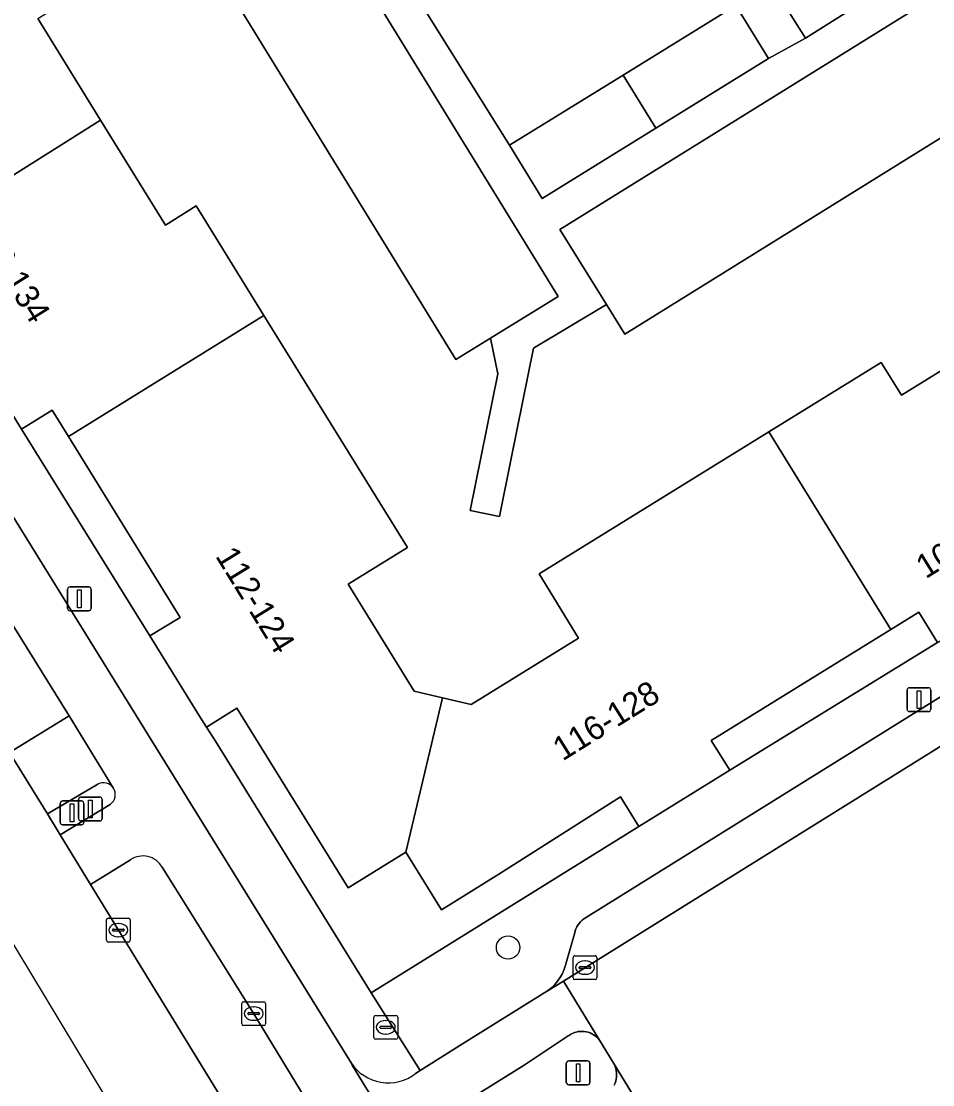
# Model space of a CAD drawing. Extents: x 160377 to 161131, y 383938 to 384853.
# Drawn here: x 160753.77 to 160791.99, y 384139.04 to 384183.61 of the extents above; entities that cross this region are included whole.
import ezdxf

# ---------------------------------------------------------------- set-up
doc = ezdxf.new("R2010")
doc.units = 0
for name, color, linetype in [('IMGEO_Boom', 7, 'Continuous'), ('IMGEO_Brandkraan', 7, 'Continuous'), ('IMGEO_Drukknoppaal', 7, 'Continuous'), ('IMGEO_Erf', 7, 'Continuous'), ('IMGEO_Fietspad_open', 7, 'Continuous'), ('IMGEO_Kolk', 7, 'Continuous'), ('IMGEO_Lichtmast', 7, 'Continuous'), ('IMGEO_Pand', 7, 'Continuous'), ('IMGEO_Pand_nummerreeks', 7, 'Continuous'), ('IMGEO_Parkeervlak_open', 7, 'Continuous'), ('IMGEO_Rijbaan_lokaal_gesloten', 7, 'Continuous'), ('IMGEO_Rijbaan_lokaal_open', 7, 'Continuous'), ('IMGEO_Verkeerseiland_open', 7, 'Continuous'), ('IMGEO_Verkeersregelinstallatiepaal', 7, 'Continuous'), ('IMGEO_Voetpad_open', 7, 'Continuous')]:
    doc.layers.add(name, color=color, linetype=linetype)

msp = doc.modelspace()

# ---------------------------------------------------------------- linework, layer by layer
at = {"layer": 'IMGEO_Boom'}
msp.add_circle((160774.186, 384144.789), 0.489, dxfattribs=at)
at = {"layer": 'IMGEO_Brandkraan'}
for p, q in [((160768.557, 384141.019), (160768.557, 384141.871)), ((160768.632, 384141.945), (160769.484, 384141.945)), ((160769.558, 384141.871), (160769.558, 384141.019)), ((160768.816, 384141.439), (160768.816, 384141.451)), ((160769.254, 384141.402), (160768.856, 384141.402)), ((160768.859, 384141.488), (160769.257, 384141.488)), ((160769.045, 384141.725), (160769.07, 384141.725)), ((160769.3, 384141.451), (160769.3, 384141.439)), ((160769.484, 384140.945), (160768.632, 384140.945)), ((160769.068, 384141.165), (160769.043, 384141.165))]:
    msp.add_line(p, q, dxfattribs=at)
for points in [[(160768.557, 384141.019), (160768.557, 384141.871)], [(160768.632, 384141.945), (160769.484, 384141.945)], [(160769.558, 384141.871), (160769.558, 384141.019)], [(160769.484, 384140.945), (160768.632, 384140.945)]]:
    msp.add_lwpolyline(points, dxfattribs=at)
for centre, radius, start, end in [((160768.634, 384141.869), 0.0765, 91.552, 178.448), ((160768.634, 384141.869), 0.0765, 91.552, 178.448), ((160769.482, 384141.869), 0.0765, 1.552, 88.448), ((160769.482, 384141.869), 0.0765, 1.552, 88.448), ((160768.856, 384141.448), 0.0403, 85.8775, 175.7526), ((160768.853, 384141.438), 0.0366, 178.938, 274.7102), ((160769.257, 384141.445), 0.043, 264.8664, 352.4533), ((160769.261, 384141.45), 0.0386, 1.7309, 96.639), ((160768.634, 384141.021), 0.0765, 181.552, 268.448), ((160768.634, 384141.021), 0.0765, 181.552, 268.448), ((160769.482, 384141.021), 0.0765, 271.552, 358.448), ((160769.482, 384141.021), 0.0765, 271.552, 358.448)]:
    msp.add_arc(centre, radius, start, end, dxfattribs=at)
for centre, major_axis, ratio, start_param, end_param in [((160769.044, 384141.445), (-0.387, 0.002), 0.722429, 4.712389, 7.853982), ((160769.069, 384141.445), (-0.39, 0.002), 0.717154, 1.570796, 4.712389)]:
    msp.add_ellipse(centre, major_axis=major_axis, ratio=ratio, start_param=start_param, end_param=end_param, dxfattribs=at)
at = {"layer": 'IMGEO_Drukknoppaal'}
for p, q in [((160756.178, 384150.193), (160756.178, 384150.993)), ((160756.178, 384150.993), (160756.178, 384150.193)), ((160756.278, 384151.093), (160757.068, 384151.093)), ((160757.068, 384151.093), (160756.278, 384151.093)), ((160757.168, 384150.993), (160757.168, 384150.193)), ((160757.168, 384150.193), (160757.168, 384150.993)), ((160757.068, 384150.093), (160756.278, 384150.093)), ((160756.278, 384150.093), (160757.068, 384150.093))]:
    msp.add_line(p, q, dxfattribs=at)
msp.add_lwpolyline([(160756.598, 384150.968), (160756.748, 384150.968), (160756.748, 384150.218), (160756.598, 384150.218), (160756.598, 384150.968)], dxfattribs=at)
for centre, start, end in [((160756.278, 384150.993), 90, 180), ((160756.278, 384150.993), 90, 180), ((160757.068, 384150.993), 0, 90), ((160757.068, 384150.993), 360, 90), ((160756.278, 384150.193), 180, 270), ((160756.278, 384150.193), 180, 270), ((160757.068, 384150.193), 270, 0), ((160757.068, 384150.193), 270, 0)]:
    msp.add_arc(centre, 0.1, start, end, dxfattribs=at)
at = {"layer": 'IMGEO_Erf'}
msp.add_lwpolyline([(160794.429, 384190.898), (160798.214, 384193.268), (160802.038, 384195.66), (160803.445, 384193.411), (160804.391, 384194.003), (160803.232, 384195.886), (160799.408, 384202.105), (160794.598, 384199.147), (160789.785, 384196.186), (160784.972, 384193.226), (160780.159, 384190.266), (160775.346, 384187.306), (160770.533, 384184.346), (160774.24, 384178.411), (160779.006, 384181.356), (160783.73, 384184.274), (160785.108, 384182.043), (160786.652, 384182.9), (160785.185, 384185.231), (160788.576, 384187.365), (160792.777, 384190.01), (160794.244, 384187.679), (160795.836, 384188.649)], close=True, dxfattribs=at)
for points in [[(160800.708, 384183.919), (160779.084, 384170.497), (160778.31, 384171.744), (160775.256, 384169.906), (160774.335, 384165.355), (160773.829, 384162.855), (160772.597, 384163.104), (160773.757, 384168.837), (160773.451, 384170.329), (160772, 384169.436), (160762.292, 384185.22)], [(160754.466, 384183.721), (160757.095, 384179.468), (160759.816, 384175.067), (160761.113, 384175.869), (160763.95, 384171.28), (160769.963, 384161.555), (160767.476, 384160.018), (160770.244, 384155.54), (160771.442, 384155.257), (160772.64, 384154.975), (160777.145, 384157.761), (160775.486, 384160.444), (160785.116, 384166.398), (160789.828, 384169.311), (160790.68, 384167.933), (160794.918, 384170.553)]]:
    msp.add_lwpolyline(points, dxfattribs=at)
at = {"layer": 'IMGEO_Fietspad_open'}
for points in [[(160770.664, 384134.926), (160767.652, 384139.859), (160767.603, 384139.954), (160759.975, 384152.274), (160744.245, 384177.674), (160744.151, 384177.829), (160741.141, 384183.336), (160746.328, 384171.551), (160747.866, 384167.752), (160750.466, 384163.021), (160755.79, 384154.505), (160757.634, 384151.476)], [(160757.501, 384150.789), (160755.407, 384149.506), (160756.675, 384147.426), (160758.359, 384148.463)], [(160759.682, 384148.16), (160763.532, 384142.006), (160772.634, 384127.056)], [(160774.857, 384139.859), (160776.707, 384141.083), (160776.742, 384141.109), (160776.813, 384141.153), (160776.887, 384141.192), (160776.965, 384141.223), (160777.045, 384141.247), (160777.127, 384141.265), (160777.211, 384141.274), (160777.294, 384141.276), (160777.378, 384141.271), (160777.461, 384141.259), (160777.542, 384141.238), (160777.622, 384141.211), (160777.698, 384141.177), (160777.771, 384141.136), (160777.84, 384141.089), (160777.905, 384141.036), (160777.965, 384140.977), (160778.019, 384140.913), (160776.509, 384143.383), (160775.733, 384142.901), (160772.279, 384140.752), (160770.506, 384139.631), (160770.307, 384139.505)], [(160767.603, 384139.954), (160767.652, 384139.859), (160770.664, 384134.926)], [(160771.629, 384137.853), (160774.857, 384139.859)]]:
    msp.add_lwpolyline(points, dxfattribs=at)
for centre, radius, start, end in [((160757.225, 384151.199), 0.494, 303.986, 34.1007), ((160758.883, 384147.713), 0.915, 29.2388, 124.9618), ((160769.165, 384140.997), 1.878, 213.7135, 307.4305)]:
    msp.add_arc(centre, radius, start, end, dxfattribs=at)
at = {"layer": 'IMGEO_Kolk'}
for p, q in [((160757.345, 384145.093), (160757.345, 384145.945)), ((160757.42, 384146.019), (160758.272, 384146.019)), ((160757.833, 384145.799), (160757.858, 384145.799)), ((160758.346, 384145.945), (160758.346, 384145.093)), ((160757.604, 384145.513), (160757.604, 384145.525)), ((160758.042, 384145.476), (160757.644, 384145.476)), ((160757.647, 384145.562), (160758.045, 384145.562)), ((160758.088, 384145.525), (160758.088, 384145.513)), ((160758.272, 384145.019), (160757.42, 384145.019)), ((160757.856, 384145.239), (160757.831, 384145.239)), ((160776.987, 384144.448), (160777.839, 384144.448)), ((160776.912, 384143.522), (160776.912, 384144.374)), ((160777.4, 384144.228), (160777.425, 384144.228)), ((160777.913, 384144.374), (160777.913, 384143.522)), ((160777.171, 384143.942), (160777.171, 384143.954)), ((160777.609, 384143.905), (160777.211, 384143.905)), ((160777.214, 384143.991), (160777.612, 384143.991)), ((160777.423, 384143.668), (160777.398, 384143.668)), ((160777.655, 384143.954), (160777.655, 384143.942)), ((160777.839, 384143.448), (160776.987, 384143.448)), ((160763.021, 384141.594), (160763.021, 384142.446)), ((160763.096, 384142.52), (160763.948, 384142.52)), ((160763.509, 384142.3), (160763.534, 384142.3)), ((160764.022, 384142.446), (160764.022, 384141.594)), ((160763.28, 384142.014), (160763.28, 384142.026)), ((160763.718, 384141.977), (160763.32, 384141.977)), ((160763.323, 384142.063), (160763.721, 384142.063)), ((160763.764, 384142.026), (160763.764, 384142.014)), ((160763.948, 384141.52), (160763.096, 384141.52)), ((160763.532, 384141.74), (160763.507, 384141.74))]:
    msp.add_line(p, q, dxfattribs=at)
for points in [[(160757.345, 384145.093), (160757.345, 384145.945)], [(160757.42, 384146.019), (160758.272, 384146.019)], [(160758.346, 384145.945), (160758.346, 384145.093)], [(160758.272, 384145.019), (160757.42, 384145.019)], [(160776.987, 384144.448), (160777.839, 384144.448)], [(160776.912, 384143.522), (160776.912, 384144.374)], [(160777.913, 384144.374), (160777.913, 384143.522)], [(160777.839, 384143.448), (160776.987, 384143.448)], [(160763.021, 384141.594), (160763.021, 384142.446)], [(160763.096, 384142.52), (160763.948, 384142.52)], [(160764.022, 384142.446), (160764.022, 384141.594)], [(160763.948, 384141.52), (160763.096, 384141.52)]]:
    msp.add_lwpolyline(points, dxfattribs=at)
for centre, radius, start, end in [((160757.422, 384145.943), 0.0765, 91.552, 178.448), ((160757.422, 384145.943), 0.0765, 91.552, 178.448), ((160758.27, 384145.943), 0.0765, 1.552, 88.448), ((160758.27, 384145.943), 0.0765, 1.552, 88.448), ((160757.644, 384145.522), 0.0403, 85.8775, 175.7526), ((160757.641, 384145.512), 0.0366, 178.938, 274.7102), ((160758.045, 384145.519), 0.043, 264.8664, 352.4533), ((160758.049, 384145.524), 0.0386, 1.7309, 96.639), ((160757.422, 384145.095), 0.0765, 181.552, 268.448), ((160757.422, 384145.095), 0.0765, 181.552, 268.448), ((160758.27, 384145.095), 0.0765, 271.552, 358.448), ((160758.27, 384145.095), 0.0765, 271.552, 358.448), ((160776.989, 384144.372), 0.0765, 91.552, 178.448), ((160776.989, 384144.372), 0.0765, 91.552, 178.448), ((160777.837, 384144.372), 0.0765, 1.552, 88.448), ((160777.837, 384144.372), 0.0765, 1.552, 88.448), ((160777.211, 384143.951), 0.0403, 85.8775, 175.7526), ((160777.208, 384143.941), 0.0366, 178.938, 274.7102), ((160777.612, 384143.948), 0.043, 264.8664, 352.4533), ((160777.616, 384143.953), 0.0386, 1.7309, 96.639), ((160776.989, 384143.524), 0.0765, 181.552, 268.448), ((160776.989, 384143.524), 0.0765, 181.552, 268.448), ((160777.837, 384143.524), 0.0765, 271.552, 358.448), ((160777.837, 384143.524), 0.0765, 271.552, 358.448), ((160763.098, 384142.444), 0.0765, 91.552, 178.448), ((160763.098, 384142.444), 0.0765, 91.552, 178.448), ((160763.946, 384142.444), 0.0765, 1.552, 88.448), ((160763.946, 384142.444), 0.0765, 1.552, 88.448), ((160763.32, 384142.023), 0.0403, 85.8775, 175.7526), ((160763.317, 384142.013), 0.0366, 178.938, 274.7102), ((160763.721, 384142.02), 0.043, 264.8664, 352.4533), ((160763.725, 384142.025), 0.0386, 1.7309, 96.639), ((160763.098, 384141.596), 0.0765, 181.552, 268.448), ((160763.098, 384141.596), 0.0765, 181.552, 268.448), ((160763.946, 384141.596), 0.0765, 271.552, 358.448), ((160763.946, 384141.596), 0.0765, 271.552, 358.448)]:
    msp.add_arc(centre, radius, start, end, dxfattribs=at)
for centre, major_axis, ratio, start_param, end_param in [((160757.832, 384145.519), (-0.387, 0.002), 0.722429, 4.712389, 7.853982), ((160757.857, 384145.519), (-0.39, 0.002), 0.717154, 1.570796, 4.712389), ((160777.399, 384143.948), (-0.387, 0.002), 0.722429, 4.712389, 7.853982), ((160777.424, 384143.948), (-0.39, 0.002), 0.717154, 1.570796, 4.712389), ((160763.508, 384142.02), (-0.387, 0.002), 0.722429, 4.712389, 7.853982), ((160763.533, 384142.02), (-0.39, 0.002), 0.717154, 1.570796, 4.712389)]:
    msp.add_ellipse(centre, major_axis=major_axis, ratio=ratio, start_param=start_param, end_param=end_param, dxfattribs=at)
at = {"layer": 'IMGEO_Lichtmast'}
for p, q in [((160755.714, 384159.002), (160755.714, 384159.802)), ((160755.714, 384159.802), (160755.714, 384159.002)), ((160755.814, 384159.902), (160756.604, 384159.902)), ((160756.604, 384159.902), (160755.814, 384159.902)), ((160756.704, 384159.802), (160756.704, 384159.002)), ((160756.704, 384159.002), (160756.704, 384159.802)), ((160756.604, 384158.902), (160755.814, 384158.902)), ((160755.814, 384158.902), (160756.604, 384158.902)), ((160791.018, 384155.675), (160791.808, 384155.675)), ((160791.808, 384155.675), (160791.018, 384155.675)), ((160790.918, 384154.775), (160790.918, 384155.575)), ((160790.918, 384155.575), (160790.918, 384154.775)), ((160791.908, 384155.575), (160791.908, 384154.775)), ((160791.908, 384154.775), (160791.908, 384155.575)), ((160791.808, 384154.675), (160791.018, 384154.675)), ((160791.018, 384154.675), (160791.808, 384154.675)), ((160776.729, 384140.039), (160777.519, 384140.039)), ((160777.519, 384140.039), (160776.729, 384140.039)), ((160776.629, 384139.139), (160776.629, 384139.939)), ((160776.629, 384139.939), (160776.629, 384139.139)), ((160777.619, 384139.939), (160777.619, 384139.139)), ((160777.619, 384139.139), (160777.619, 384139.939)), ((160777.519, 384139.039), (160776.729, 384139.039)), ((160776.729, 384139.039), (160777.519, 384139.039))]:
    msp.add_line(p, q, dxfattribs=at)
for points in [[(160756.134, 384159.777), (160756.284, 384159.777), (160756.284, 384159.027), (160756.134, 384159.027), (160756.134, 384159.777)], [(160791.338, 384155.55), (160791.488, 384155.55), (160791.488, 384154.8), (160791.338, 384154.8), (160791.338, 384155.55)], [(160777.049, 384139.914), (160777.199, 384139.914), (160777.199, 384139.164), (160777.049, 384139.164), (160777.049, 384139.914)]]:
    msp.add_lwpolyline(points, dxfattribs=at)
for centre, start, end in [((160755.814, 384159.802), 90, 180), ((160755.814, 384159.802), 90, 180), ((160756.604, 384159.802), 0, 90), ((160756.604, 384159.802), 360, 90), ((160755.814, 384159.002), 180, 270), ((160755.814, 384159.002), 180, 270), ((160756.604, 384159.002), 270, 0), ((160756.604, 384159.002), 270, 0), ((160791.018, 384155.575), 90, 180), ((160791.018, 384155.575), 90, 180), ((160791.808, 384155.575), 0, 90), ((160791.808, 384155.575), 360, 90), ((160791.018, 384154.775), 180, 270), ((160791.018, 384154.775), 180, 270), ((160791.808, 384154.775), 270, 0), ((160791.808, 384154.775), 270, 0), ((160776.729, 384139.939), 90, 180), ((160776.729, 384139.939), 90, 180), ((160777.519, 384139.939), 0, 90), ((160777.519, 384139.939), 360, 90), ((160776.729, 384139.139), 180, 270), ((160776.729, 384139.139), 180, 270), ((160777.519, 384139.139), 270, 0), ((160777.519, 384139.139), 270, 0)]:
    msp.add_arc(centre, 0.1, start, end, dxfattribs=at)
at = {"layer": 'IMGEO_Pand'}
for points in [[(160766.582, 384187.859), (160763.963, 384192.117), (160761.707, 384190.729), (160759.673, 384189.478), (160762.292, 384185.22), (160772, 384169.436), (160773.451, 384170.329), (160776.29, 384172.075)], [(160754.466, 384183.721), (160757.003, 384185.29), (160753.517, 384190.843), (160744.088, 384185.011), (160745.431, 384182.861), (160744.158, 384182.074), (160748.945, 384174.33), (160757.095, 384179.468)], [(160800.708, 384183.919), (160797.983, 384188.309), (160776.359, 384174.887), (160778.31, 384171.744), (160779.084, 384170.497)], [(160790.018, 384185.019), (160788.576, 384187.365), (160785.185, 384185.231), (160786.652, 384182.9)], [(160780.38, 384179.122), (160785.108, 384182.043), (160783.73, 384184.274), (160779.006, 384181.356)], [(160780.38, 384179.122), (160779.006, 384181.356), (160774.24, 384178.411), (160775.618, 384176.18)], [(160761.113, 384175.869), (160759.816, 384175.067), (160757.095, 384179.468), (160748.945, 384174.33), (160753.781, 384166.507), (160755.072, 384167.305), (160755.75, 384166.208), (160763.95, 384171.28)], [(160767.476, 384160.018), (160769.963, 384161.555), (160763.95, 384171.28), (160755.75, 384166.208), (160760.439, 384158.623), (160759.165, 384157.847), (160761.252, 384154.485), (160761.537, 384154.026), (160762.811, 384154.817), (160767.479, 384147.287), (160769.893, 384148.783), (160771.442, 384155.257), (160770.244, 384155.54)], [(160794.918, 384170.553), (160790.68, 384167.933), (160789.828, 384169.311), (160785.116, 384166.398), (160790.231, 384158.121), (160791.404, 384158.846), (160792.196, 384157.566), (160799.977, 384162.371)], [(160790.231, 384158.121), (160785.116, 384166.398), (160775.486, 384160.444), (160777.145, 384157.761), (160772.64, 384154.975), (160771.442, 384155.257), (160769.893, 384148.783), (160771.389, 384146.369), (160773.803, 384147.866), (160778.898, 384151.098), (160779.666, 384149.856), (160783.483, 384152.216), (160782.708, 384153.47)]]:
    msp.add_lwpolyline(points, close=True, dxfattribs=at)
at = {"layer": 'IMGEO_Parkeervlak_open'}
for points in [[(160807.722, 384164.884), (160777.431, 384146.039), (160777.357, 384145.989), (160777.289, 384145.932), (160777.225, 384145.869), (160777.168, 384145.801), (160777.116, 384145.728), (160777.072, 384145.651), (160777.034, 384145.57), (160777.004, 384145.486), (160776.997, 384145.461), (160776.601, 384144.057), (160776.587, 384144.008), (160776.526, 384143.84), (160776.452, 384143.678), (160776.363, 384143.523), (160776.26, 384143.377), (160776.145, 384143.241), (160776.018, 384143.115), (160775.88, 384143.001), (160775.733, 384142.901), (160776.509, 384143.383), (160808.648, 384163.378)], [(160785.225, 384129.124), (160778.597, 384139.966), (160778.639, 384139.887), (160778.674, 384139.805), (160778.701, 384139.72), (160778.721, 384139.633), (160778.733, 384139.544), (160778.737, 384139.455), (160778.733, 384139.365), (160778.72, 384139.277), (160778.7, 384139.19), (160778.673, 384139.105), (160778.638, 384139.022)]]:
    msp.add_lwpolyline(points, dxfattribs=at)
at = {"layer": 'IMGEO_Rijbaan_lokaal_gesloten'}
msp.add_lwpolyline([(160757.278, 384138.555), (160771.363, 384117.566), (160773.982, 384119.213), (160772.436, 384121.744), (160771.916, 384122.596), (160770.647, 384124.673), (160756.675, 384147.426), (160755.407, 384149.506), (160754.871, 384150.387), (160753.285, 384152.969), (160749.892, 384150.791)], close=True, dxfattribs=at)
at = {"layer": 'IMGEO_Rijbaan_lokaal_open'}
msp.add_lwpolyline([(160808.648, 384163.378), (160776.509, 384143.383), (160778.019, 384140.913), (160778.597, 384139.966), (160785.225, 384129.124)], dxfattribs=at)
at = {"layer": 'IMGEO_Verkeerseiland_open'}
for points in [[(160744.459, 384172.157), (160744.863, 384171.28), (160746.075, 384168.645), (160753.285, 384152.969), (160755.79, 384154.505), (160750.466, 384163.021), (160747.866, 384167.752), (160745.268, 384172.48)], [(160756.992, 384151.637), (160754.871, 384150.387), (160755.407, 384149.506), (160757.501, 384150.789)], [(160758.359, 384148.463), (160756.675, 384147.426), (160770.647, 384124.673), (160772.349, 384125.713)], [(160772.634, 384127.056), (160763.532, 384142.006), (160759.682, 384148.16)]]:
    msp.add_lwpolyline(points, dxfattribs=at)
for centre, radius, start, end in [((160757.223, 384151.197), 0.497, 34.1255, 117.718), ((160757.225, 384151.199), 0.494, 303.986, 34.1007), ((160758.883, 384147.713), 0.915, 29.2388, 124.9618)]:
    msp.add_arc(centre, radius, start, end, dxfattribs=at)
at = {"layer": 'IMGEO_Verkeersregelinstallatiepaal'}
for p, q in [((160755.408, 384150.032), (160755.408, 384150.832)), ((160755.408, 384150.832), (160755.408, 384150.032)), ((160755.508, 384150.932), (160756.298, 384150.932)), ((160756.298, 384150.932), (160755.508, 384150.932)), ((160756.398, 384150.832), (160756.398, 384150.032)), ((160756.398, 384150.032), (160756.398, 384150.832)), ((160756.298, 384149.932), (160755.508, 384149.932)), ((160755.508, 384149.932), (160756.298, 384149.932))]:
    msp.add_line(p, q, dxfattribs=at)
msp.add_lwpolyline([(160755.828, 384150.807), (160755.978, 384150.807), (160755.978, 384150.057), (160755.828, 384150.057), (160755.828, 384150.807)], dxfattribs=at)
for centre, start, end in [((160755.508, 384150.832), 90, 180), ((160755.508, 384150.832), 90, 180), ((160756.298, 384150.832), 0, 90), ((160756.298, 384150.832), 360, 90), ((160755.508, 384150.032), 180, 270), ((160755.508, 384150.032), 180, 270), ((160756.298, 384150.032), 270, 0), ((160756.298, 384150.032), 270, 0)]:
    msp.add_arc(centre, 0.1, start, end, dxfattribs=at)
at = {"layer": 'IMGEO_Voetpad_open'}
for points in [[(160766.582, 384187.859), (160776.29, 384172.075), (160773.451, 384170.329), (160773.757, 384168.837), (160772.597, 384163.104), (160773.829, 384162.855), (160774.335, 384165.355), (160775.256, 384169.906), (160778.31, 384171.744), (160776.359, 384174.887), (160797.983, 384188.309)], [(160753.781, 384166.507), (160748.945, 384174.33), (160744.158, 384182.074), (160745.431, 384182.861), (160744.088, 384185.011), (160743.508, 384185.993), (160743.299, 384186.219), (160741.564, 384185.146), (160741.886, 384184.371), (160740.877, 384183.88), (160741.141, 384183.336), (160744.151, 384177.829), (160744.245, 384177.674), (160759.975, 384152.274), (160767.603, 384139.954)], [(160790.018, 384185.019), (160786.652, 384182.9), (160785.108, 384182.043), (160780.38, 384179.122), (160775.618, 384176.18), (160774.24, 384178.411), (160770.533, 384184.346)], [(160770.307, 384139.505), (160770.506, 384139.631), (160768.445, 384142.894), (160761.922, 384153.442), (160761.537, 384154.026), (160761.252, 384154.485), (160759.165, 384157.847), (160753.781, 384166.507)], [(160792.196, 384157.566), (160783.483, 384152.216), (160779.666, 384149.856), (160768.445, 384142.894), (160770.506, 384139.631), (160772.279, 384140.752), (160775.733, 384142.901), (160775.88, 384143.001), (160776.018, 384143.115), (160776.145, 384143.241), (160776.26, 384143.377), (160776.363, 384143.523), (160776.452, 384143.678), (160776.526, 384143.84), (160776.587, 384144.008), (160776.601, 384144.057), (160776.997, 384145.461), (160777.004, 384145.486), (160777.034, 384145.57), (160777.072, 384145.651), (160777.116, 384145.728), (160777.168, 384145.801), (160777.225, 384145.869), (160777.289, 384145.932), (160777.357, 384145.989), (160777.431, 384146.039), (160807.722, 384164.884)], [(160757.634, 384151.476), (160755.79, 384154.505), (160753.285, 384152.969), (160754.871, 384150.387), (160756.992, 384151.637)], [(160778.638, 384139.022), (160778.673, 384139.105), (160778.7, 384139.19), (160778.72, 384139.277), (160778.733, 384139.365), (160778.737, 384139.455), (160778.733, 384139.544), (160778.721, 384139.633), (160778.701, 384139.72), (160778.674, 384139.805), (160778.639, 384139.887), (160778.597, 384139.966), (160778.019, 384140.913), (160777.965, 384140.977), (160777.905, 384141.036), (160777.84, 384141.089), (160777.771, 384141.136), (160777.698, 384141.177), (160777.622, 384141.211), (160777.542, 384141.238), (160777.461, 384141.259), (160777.378, 384141.271), (160777.294, 384141.276), (160777.211, 384141.274), (160777.127, 384141.265), (160777.045, 384141.247), (160776.965, 384141.223), (160776.887, 384141.192), (160776.813, 384141.153), (160776.742, 384141.109), (160776.707, 384141.083), (160774.857, 384139.859), (160771.629, 384137.853)]]:
    msp.add_lwpolyline(points, dxfattribs=at)
for points in [[(160755.75, 384166.208), (160755.072, 384167.305), (160753.781, 384166.507), (160759.165, 384157.847), (160760.439, 384158.623)], [(160792.196, 384157.566), (160791.404, 384158.846), (160790.231, 384158.121), (160782.708, 384153.47), (160783.483, 384152.216)], [(160779.666, 384149.856), (160778.898, 384151.098), (160773.803, 384147.866), (160771.389, 384146.369), (160769.893, 384148.783), (160767.479, 384147.287), (160762.811, 384154.817), (160761.537, 384154.026), (160761.922, 384153.442), (160768.445, 384142.894)]]:
    msp.add_lwpolyline(points, close=True, dxfattribs=at)
for centre, radius, start, end in [((160757.223, 384151.197), 0.497, 34.1255, 117.718), ((160769.165, 384140.997), 1.878, 213.7135, 307.4305)]:
    msp.add_arc(centre, radius, start, end, dxfattribs=at)

# ---------------------------------------------------------------- texts
at = {"layer": 'IMGEO_Pand_nummerreeks'}
for s, rotation, p in [('126-134', 301.9536, (160751.605, 384175.033)), ('106-114', 31.9277, (160791.699, 384160.218)), ('112-124', 301.5984, (160761.891, 384161.197)), ('116-128', 31.971, (160776.473, 384152.583))]:
    msp.add_text(s, height=1, rotation=rotation, dxfattribs=at).set_placement(p)

doc.saveas('drawing.dxf')
